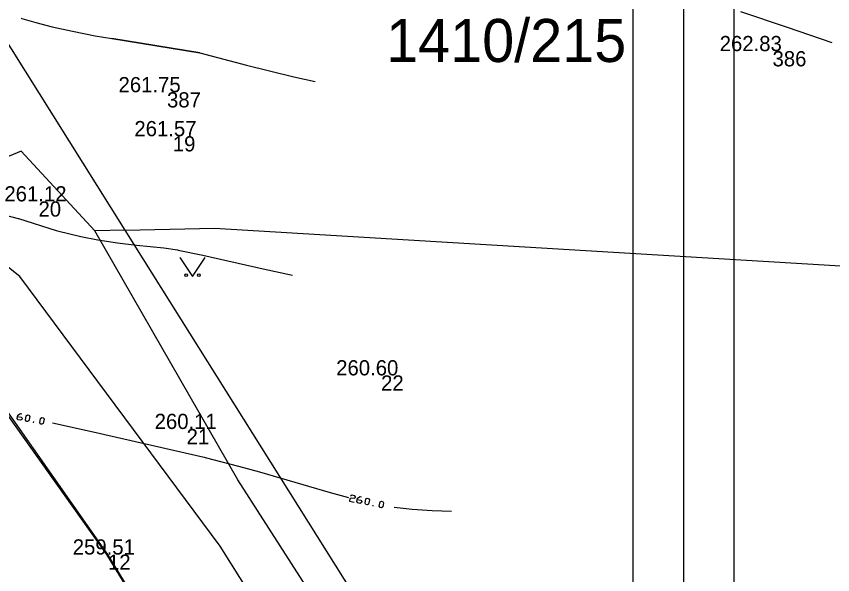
# Model space of a CAD drawing. Extents: x -771260 to -770828, y -1053564 to -1052811.
# Drawn here: x -771064.86 to -771032.63, y -1053339.81 to -1053317.78 of the extents above; entities that cross this region are included whole.
import ezdxf

# ---------------------------------------------------------------- set-up
doc = ezdxf.new("R2010")
doc.units = 0
for name, color, linetype in [('18_8_2023_ram_gs', 7, 'Continuous'), ('18_8_2023_vypln_ramu', 7, 'Continuous'), ('22_4_2022_plot', 7, 'Continuous'), ('22_4_2022_vrstevnice_interval_po1m', 7, 'Continuous'), ('22_4_2022_zamereny_bod', 7, 'Continuous'), ('22_4_2022_zamereny_bod_cislo', 7, 'Continuous'), ('22_4_2022_zamereny_bod_vyska', 7, 'Continuous'), ('22_4_2022_znacka_park', 7, 'Continuous'), ('25_3_2019_vrstevnice_interval_po_1m', 7, 'Continuous'), ('25_3_2019_zamereny_bod', 7, 'Continuous'), ('25_3_2019_zamereny_bod_cislo', 7, 'Continuous'), ('25_3_2019_zamereny_bod_vyska', 7, 'Continuous'), ('Default', 7, 'Continuous'), ('DKM_Hranice parcel', 7, 'Continuous'), ('DKM_Parcelní čísla', 7, 'Continuous')]:
    doc.layers.add(name, color=color, linetype=linetype)

# ---------------------------------------------------------------- blocks, each defined once
blk = doc.blocks.new('POINT_DISPLAY')
at = {"layer": 'Default'}
blk.add_line((0, 0), (0, 0), dxfattribs=at)

msp = doc.modelspace()

# ---------------------------------------------------------------- linework, layer by layer
at = {"layer": '18_8_2023_ram_gs'}
for points in [[(-770830.522, -1053118.46), (-771040.522, -1053118.46), (-771040.522, -1053415.46), (-770830.522, -1053415.46)], [(-770832.522, -1053120.46), (-771038.522, -1053120.46), (-771038.522, -1053413.46), (-770832.522, -1053413.46)]]:
    msp.add_lwpolyline(points, close=True, dxfattribs=at)
at = {"layer": '18_8_2023_vypln_ramu'}
msp.add_lwpolyline([(-771040.522, -1053415.46), (-771036.522, -1053411.46), (-771036.522, -1053122.46), (-770834.522, -1053122.46), (-770830.522, -1053118.46), (-771040.522, -1053118.46)], close=True, dxfattribs=at)
at = {"layer": '22_4_2022_plot'}
for p, q in [((-771061.246, -1053339.02), (-771068.44, -1053328.786)), ((-771056.571, -1053346.66), (-771061.246, -1053339.02))]:
    msp.add_line(p, q, dxfattribs=at)
at = {"layer": '22_4_2022_vrstevnice_interval_po1m'}
for points in [[(-771064.668, -1053317.848), (-771064.668, -1053317.848)], [(-771064.668, -1053317.848), (-771064.643, -1053317.856), (-771064.099, -1053318.022), (-771063.451, -1053318.19), (-771062.653, -1053318.366), (-771061.755, -1053318.54), (-771061.097, -1053318.657)], [(-771064.099, -1053318.022), (-771064.099, -1053318.022)], [(-771063.451, -1053318.19), (-771063.451, -1053318.19)], [(-771062.653, -1053318.366), (-771062.653, -1053318.366)], [(-771061.755, -1053318.54), (-771061.755, -1053318.54)], [(-771061.097, -1053318.657), (-771061.097, -1053318.657)], [(-771061.097, -1053318.657), (-771057.62, -1053319.218), (-771061.097, -1053318.657)], [(-771065.351, -1053325.607), (-771064.791, -1053325.75), (-771064.779, -1053325.753), (-771063.287, -1053326.225), (-771063.237, -1053326.238), (-771062.32, -1053326.471), (-771061.645, -1053326.603), (-771060.874, -1053326.716), (-771060.119, -1053326.804), (-771059.044, -1053326.914), (-771058.498, -1053326.996), (-771058.475, -1053327.001), (-771057.5, -1053327.205), (-771055.124, -1053327.746), (-771053.955, -1053327.995)], [(-771064.779, -1053325.753), (-771064.779, -1053325.753)], [(-771063.287, -1053326.225), (-771063.287, -1053326.225)], [(-771062.32, -1053326.471), (-771062.32, -1053326.471)], [(-771061.645, -1053326.603), (-771061.645, -1053326.603)], [(-771060.874, -1053326.716), (-771060.874, -1053326.716)], [(-771060.119, -1053326.804), (-771060.119, -1053326.804)], [(-771059.044, -1053326.914), (-771059.044, -1053326.914)], [(-771058.498, -1053326.996), (-771058.498, -1053326.996)], [(-771057.5, -1053327.205), (-771057.5, -1053327.205)], [(-771055.124, -1053327.746), (-771055.124, -1053327.746)], [(-771064.818, -1053333.565), (-771064.677, -1053333.592), (-771064.638, -1053333.643), (-771064.646, -1053333.685), (-771064.701, -1053333.719), (-771064.795, -1053333.702), (-771064.834, -1053333.651), (-771064.81, -1053333.523), (-771064.701, -1053333.455), (-771064.654, -1053333.464)], [(-771064.467, -1053333.763), (-771064.506, -1053333.712), (-771064.474, -1053333.541), (-771064.419, -1053333.507), (-771064.372, -1053333.516), (-771064.333, -1053333.567), (-771064.365, -1053333.738), (-771064.42, -1053333.772), (-771064.467, -1053333.763)], [(-771064.186, -1053333.815), (-771064.178, -1053333.773)], [(-771063.904, -1053333.867), (-771063.943, -1053333.816), (-771063.912, -1053333.646), (-771063.857, -1053333.612), (-771063.81, -1053333.62), (-771063.771, -1053333.672), (-771063.803, -1053333.842), (-771063.858, -1053333.876), (-771063.904, -1053333.867)], [(-771063.434, -1053333.822), (-771063.434, -1053333.822)], [(-771063.434, -1053333.822), (-771061.836, -1053334.177), (-771058.666, -1053334.9), (-771057.455, -1053335.176), (-771057.405, -1053335.19), (-771056.089, -1053335.533), (-771055.259, -1053335.76), (-771052.479, -1053336.567), (-771051.756, -1053336.769)], [(-771061.836, -1053334.177), (-771061.836, -1053334.177)], [(-771057.455, -1053335.176), (-771057.455, -1053335.176)], [(-771056.089, -1053335.533), (-771056.089, -1053335.533)], [(-771055.259, -1053335.76), (-771055.259, -1053335.76)], [(-771052.479, -1053336.567), (-771052.479, -1053336.567)], [(-771051.669, -1053336.699), (-771051.613, -1053336.666), (-771051.52, -1053336.686), (-771051.482, -1053336.738), (-771051.491, -1053336.78), (-771051.546, -1053336.813), (-771051.64, -1053336.793), (-771051.695, -1053336.826), (-771051.713, -1053336.911), (-771051.526, -1053336.95)], [(-771051.406, -1053336.842), (-771051.266, -1053336.872), (-771051.229, -1053336.924), (-771051.238, -1053336.966), (-771051.293, -1053336.999), (-771051.386, -1053336.979), (-771051.424, -1053336.927), (-771051.398, -1053336.8), (-771051.286, -1053336.734), (-771051.24, -1053336.744)], [(-771051.06, -1053337.048), (-771051.098, -1053336.995), (-771051.062, -1053336.826), (-771051.007, -1053336.793), (-771050.96, -1053336.803), (-771050.922, -1053336.855), (-771050.958, -1053337.025), (-771051.013, -1053337.057), (-771051.06, -1053337.048)], [(-771050.78, -1053337.106), (-771050.771, -1053337.064)], [(-771050.5, -1053337.165), (-771050.538, -1053337.113), (-771050.502, -1053336.943), (-771050.447, -1053336.911), (-771050.4, -1053336.92), (-771050.362, -1053336.973), (-771050.398, -1053337.142), (-771050.453, -1053337.175), (-771050.5, -1053337.165)], [(-771049.952, -1053337.147), (-771049.952, -1053337.147)], [(-771049.952, -1053337.147), (-771049.234, -1053337.225), (-771048.453, -1053337.279), (-771047.686, -1053337.309)], [(-771049.234, -1053337.225), (-771049.234, -1053337.225)], [(-771048.453, -1053337.279), (-771048.453, -1053337.279)]]:
    msp.add_lwpolyline(points, dxfattribs=at)
at = {"layer": '22_4_2022_zamereny_bod'}
for p, q in [((-771058.686, -1053322.509), (-771058.686, -1053322.509)), ((-771063.989, -1053325.082), (-771063.989, -1053325.082)), ((-771050.463, -1053331.948), (-771050.463, -1053331.948)), ((-771058.143, -1053334.064), (-771058.143, -1053334.064)), ((-771061.246, -1053339.02), (-771061.246, -1053339.02))]:
    msp.add_line(p, q, dxfattribs=at)
at = {"layer": '22_4_2022_znacka_park'}
msp.add_lwpolyline([(-771058.41, -1053327.295), (-771057.91, -1053328.045), (-771057.41, -1053327.295)], dxfattribs=at)
for centre in [(-771058.16, -1053327.995), (-771057.66, -1053327.995)]:
    msp.add_circle(centre, 0.05, dxfattribs=at)
at = {"layer": '25_3_2019_vrstevnice_interval_po_1m'}
for points in [[(-771036.273, -1053317.582), (-771034.432, -1053318.201), (-771034.425, -1053318.203), (-771032.667, -1053318.81)], [(-771034.432, -1053318.201), (-771034.432, -1053318.201)], [(-771032.667, -1053318.81), (-771032.667, -1053318.81)], [(-771032.667, -1053318.81), (-771032.667, -1053318.81)], [(-771057.62, -1053319.218), (-771057.62, -1053319.218)], [(-771057.614, -1053319.219), (-771055.772, -1053319.7), (-771053.904, -1053320.159), (-771053.064, -1053320.355)], [(-771055.772, -1053319.7), (-771055.772, -1053319.7)], [(-771053.904, -1053320.159), (-771053.904, -1053320.159)], [(-771053.064, -1053320.355), (-771053.064, -1053320.355)], [(-771053.064, -1053320.355), (-771053.064, -1053320.355)]]:
    msp.add_lwpolyline(points, dxfattribs=at)
at = {"layer": 'DKM_Hranice parcel'}
for p, q in [((-771060.57, -1053326.21), (-771068.59, -1053313.44)), ((-771060.57, -1053326.21), (-771057.04, -1053326.14)), ((-771057.04, -1053326.14), (-771026.09, -1053328)), ((-771060.57, -1053326.21), (-771061.77, -1053326.24)), ((-771044.49, -1053351.8), (-771060.57, -1053326.21))]:
    msp.add_line(p, q, dxfattribs=at)
for points in [[(-771061.77, -1053326.24), (-771064.67, -1053323.1), (-771067.24, -1053324.16)], [(-771024.51, -1053387.11), (-771028.04, -1053381.86), (-771035.69, -1053372.38), (-771042.83, -1053362.06), (-771049.63, -1053350.14), (-771056.82, -1053338.69), (-771064.72, -1053328.04), (-771067.15, -1053326.13)], [(-771035.44, -1053368.78), (-771040.54, -1053360.69), (-771047.44, -1053349.61), (-771056.12, -1053336.07), (-771061.77, -1053326.24)], [(-771056.62, -1053346.68), (-771061.29, -1053339.02), (-771068.53, -1053328.85), (-771069.88, -1053327.25)]]:
    msp.add_lwpolyline(points, dxfattribs=at)

# ---------------------------------------------------------------- block references
at = {"layer": '25_3_2019_zamereny_bod', "xscale": 0.1, "yscale": 0.10000000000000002}
for p in [(-771035.009, -1053319.151), (-771058.915, -1053320.773)]:
    msp.add_blockref('POINT_DISPLAY', p, dxfattribs=at)

# ---------------------------------------------------------------- texts
at = {"layer": '22_4_2022_zamereny_bod_cislo'}
for s, p in [('19', (-771058.686, -1053323.109)), ('20', (-771063.989, -1053325.682)), ('22', (-771050.463, -1053332.548)), ('21', (-771058.143, -1053334.664)), ('12', (-771061.246, -1053339.62))]:
    msp.add_text(s, height=0.6, dxfattribs=at).set_placement(p)
at = {"layer": '22_4_2022_zamereny_bod_vyska'}
for s, p in [('261.57 ', (-771060.204, -1053322.509)), ('261.12 ', (-771065.337, -1053325.082)), ('260.60 ', (-771052.237, -1053331.948)), ('260.11 ', (-771059.404, -1053334.064)), ('259.51 ', (-771062.637, -1053339.02))]:
    msp.add_text(s, height=0.6, dxfattribs=at).set_placement(p)
at = {"layer": '25_3_2019_zamereny_bod_cislo'}
for s, p in [('386', (-771035.009, -1053319.751)), ('387', (-771058.915, -1053321.373))]:
    msp.add_text(s, height=0.6, dxfattribs=at).set_placement(p)
at = {"layer": '25_3_2019_zamereny_bod_vyska'}
for s, p in [('262.83 ', (-771037.095, -1053319.151)), ('261.75 ', (-771060.83, -1053320.773))]:
    msp.add_text(s, height=0.6, dxfattribs=at).set_placement(p)
at = {"layer": 'DKM_Parcelní čísla'}
msp.add_text('1410/215', height=1.7, dxfattribs=at).set_placement((-771050.265, -1053319.58))

doc.saveas('drawing.dxf')
